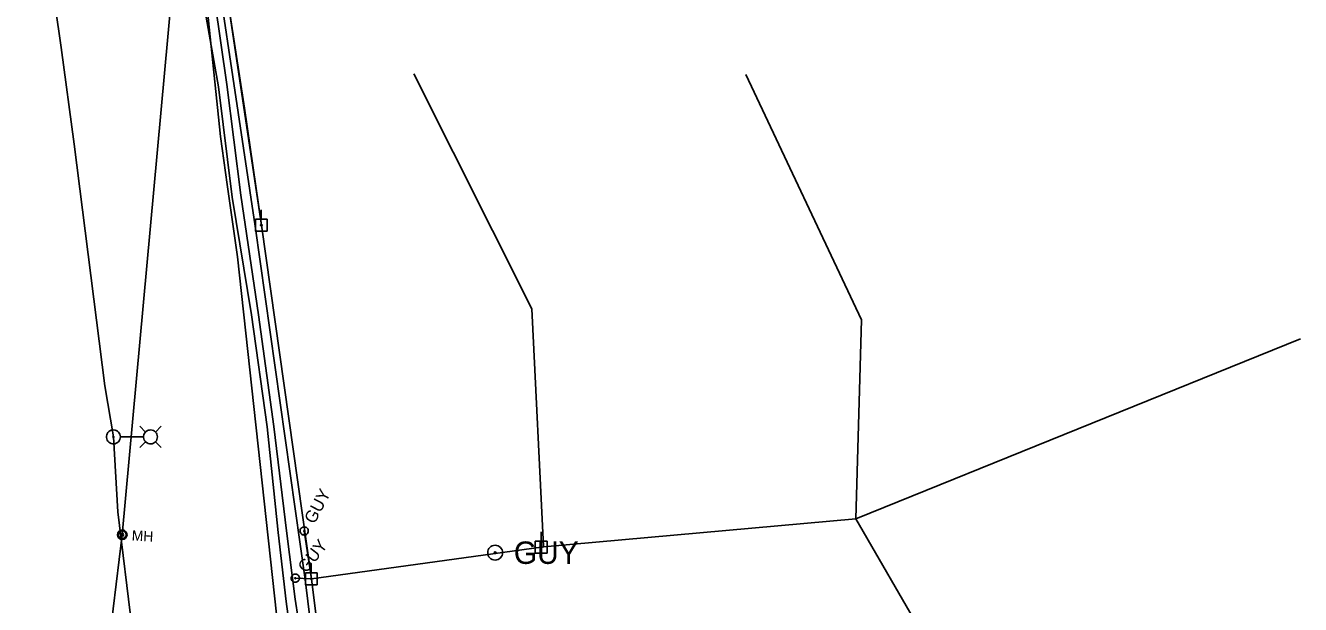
# Model space of a CAD drawing. Extents: x 600849 to 606371, y 330010 to 403088.
# Drawn here: x 604879.1 to 605277.8, y 335581.2 to 335762 of the extents above; entities that cross this region are included whole.
import ezdxf

# ---------------------------------------------------------------- set-up
doc = ezdxf.new("R2010")
doc.units = 0
for name, color, linetype in [('E_LTG', 7, 'Continuous'), ('E_LTG_CID', 7, 'Continuous'), ('E_UTL_EGuyWire', 7, 'Continuous'), ('E_UTL_EPowerPole', 7, 'Continuous'), ('E_UTL_G_UG', 7, 'Continuous'), ('E_UTL_Overhead', 7, 'Continuous'), ('E_UTL_SAN_MH', 7, 'Continuous'), ('E_UTL_SAN_UG', 7, 'Continuous'), ('E_UTL_TV_UG', 7, 'Continuous'), ('E_UTL_W_UG', 7, 'Continuous')]:
    doc.layers.add(name, color=color, linetype=linetype)

msp = doc.modelspace()

# ---------------------------------------------------------------- linework, layer by layer
at = {"layer": 'E_LTG'}
for points in [[(604916.69, 335635.06), (604914.91, 335636.84)], [(604919.74, 335635.06), (604921.51, 335636.84)], [(604908.79, 335633.54), (604908.75, 335633.95), (604908.63, 335634.35), (604908.44, 335634.71), (604908.18, 335635.04), (604907.87, 335635.31), (604907.51, 335635.52), (604907.12, 335635.65), (604906.71, 335635.71), (604906.3, 335635.69), (604905.9, 335635.59), (604905.52, 335635.42), (604905.19, 335635.18), (604904.9, 335634.88), (604904.68, 335634.54), (604904.52, 335634.15), (604904.44, 335633.75), (604904.44, 335633.33), (604904.52, 335632.93), (604904.68, 335632.54), (604904.9, 335632.19), (604905.19, 335631.89), (604905.52, 335631.65), (604905.9, 335631.48), (604906.3, 335631.39), (604906.71, 335631.37), (604907.12, 335631.42), (604907.51, 335631.56), (604907.87, 335631.77), (604908.18, 335632.04), (604908.44, 335632.36), (604908.63, 335632.73), (604908.75, 335633.13), (604908.79, 335633.54)], [(604906.78, 335633.54), (604906.77, 335633.57), (604906.76, 335633.6), (604906.75, 335633.63), (604906.73, 335633.65), (604906.71, 335633.67), (604906.68, 335633.69), (604906.65, 335633.7), (604906.62, 335633.7), (604906.59, 335633.7), (604906.56, 335633.7), (604906.53, 335633.68), (604906.5, 335633.66), (604906.48, 335633.64), (604906.46, 335633.61), (604906.45, 335633.59), (604906.44, 335633.55), (604906.44, 335633.52), (604906.45, 335633.49), (604906.46, 335633.46), (604906.48, 335633.44), (604906.5, 335633.41), (604906.53, 335633.39), (604906.56, 335633.38), (604906.59, 335633.37), (604906.62, 335633.37), (604906.65, 335633.38), (604906.68, 335633.39), (604906.71, 335633.4), (604906.73, 335633.42), (604906.75, 335633.45), (604906.76, 335633.48), (604906.77, 335633.51), (604906.78, 335633.54)], [(604916, 335633.54), (604908.82, 335633.54)], [(604920.39, 335633.54), (604920.35, 335633.95), (604920.23, 335634.35), (604920.04, 335634.71), (604919.79, 335635.04), (604919.48, 335635.31), (604919.12, 335635.52), (604918.73, 335635.65), (604918.32, 335635.71), (604917.9, 335635.69), (604917.5, 335635.59), (604917.13, 335635.42), (604916.79, 335635.18), (604916.5, 335634.88), (604916.28, 335634.54), (604916.13, 335634.15), (604916.05, 335633.75), (604916.05, 335633.33), (604916.13, 335632.93), (604916.28, 335632.54), (604916.5, 335632.19), (604916.79, 335631.89), (604917.13, 335631.65), (604917.5, 335631.48), (604917.9, 335631.39), (604918.32, 335631.37), (604918.73, 335631.42), (604919.12, 335631.56), (604919.48, 335631.77), (604919.79, 335632.04), (604920.04, 335632.36), (604920.23, 335632.73), (604920.35, 335633.13), (604920.39, 335633.54)], [(604916.69, 335632.02), (604914.91, 335630.24)], [(604919.74, 335632.02), (604921.51, 335630.24)]]:
    msp.add_lwpolyline(points, dxfattribs=at)
at = {"layer": 'E_LTG_CID'}
msp.add_lwpolyline([(604912.51, 335573.53), (604907.99, 335610.09), (604906.61, 335633.54), (604903.9, 335649.54), (604894.3, 335724.98), (604890.31, 335755.21), (604884.83, 335792.89), (604883.68, 335811.95), (604874.26, 335871.38), (604867.25, 335935.54), (604860.11, 335989.96)], dxfattribs=at)
at = {"layer": 'E_UTL_EGuyWire'}
for p, q in [((604966.27, 335604.16), (604968.52, 335589.23)), ((604968.52, 335589.23), (604963.48, 335589.41))]:
    msp.add_line(p, q, dxfattribs=at)
for points in [[(604966.87, 335605.3), (604966.64, 335605.39), (604966.4, 335605.44), (604966.16, 335605.44), (604965.92, 335605.39), (604965.69, 335605.3), (604965.48, 335605.17), (604965.31, 335605.01), (604965.16, 335604.81), (604965.06, 335604.59), (604965, 335604.35), (604964.99, 335604.11), (604965.02, 335603.87), (604965.1, 335603.63), (604965.22, 335603.42), (604965.38, 335603.24), (604965.57, 335603.08), (604965.78, 335602.97), (604966.02, 335602.9), (604966.26, 335602.88), (604966.5, 335602.9), (604966.74, 335602.96), (604966.96, 335603.07), (604967.15, 335603.22), (604967.31, 335603.41), (604967.43, 335603.62), (604967.51, 335603.85), (604967.55, 335604.09), (604967.54, 335604.33), (604967.49, 335604.57), (604967.39, 335604.79), (604967.25, 335604.99), (604967.07, 335605.16), (604966.87, 335605.3)], [(604966.34, 335604.3), (604966.32, 335604.31), (604966.29, 335604.32), (604966.26, 335604.32), (604966.23, 335604.31), (604966.2, 335604.3), (604966.17, 335604.29), (604966.15, 335604.26), (604966.13, 335604.24), (604966.12, 335604.21), (604966.11, 335604.18), (604966.11, 335604.15), (604966.11, 335604.12), (604966.12, 335604.09), (604966.14, 335604.07), (604966.16, 335604.04), (604966.18, 335604.02), (604966.21, 335604.01), (604966.24, 335604), (604966.27, 335604), (604966.3, 335604), (604966.33, 335604.01), (604966.36, 335604.02), (604966.38, 335604.04), (604966.4, 335604.06), (604966.42, 335604.09), (604966.43, 335604.12), (604966.43, 335604.15), (604966.43, 335604.18), (604966.42, 335604.21), (604966.41, 335604.24), (604966.39, 335604.26), (604966.37, 335604.28), (604966.34, 335604.3)], [(604964.26, 335590.42), (604964.06, 335590.55), (604963.83, 335590.64), (604963.59, 335590.69), (604963.35, 335590.69), (604963.11, 335590.64), (604962.88, 335590.54), (604962.68, 335590.41), (604962.5, 335590.24), (604962.36, 335590.04), (604962.26, 335589.82), (604962.21, 335589.58), (604962.2, 335589.34), (604962.24, 335589.1), (604962.32, 335588.87), (604962.44, 335588.66), (604962.6, 335588.47), (604962.8, 335588.32), (604963.01, 335588.21), (604963.25, 335588.15), (604963.49, 335588.13), (604963.73, 335588.15), (604963.97, 335588.22), (604964.18, 335588.34), (604964.37, 335588.49), (604964.53, 335588.67), (604964.65, 335588.89), (604964.73, 335589.12), (604964.76, 335589.36), (604964.75, 335589.6), (604964.69, 335589.84), (604964.59, 335590.06), (604964.44, 335590.26), (604964.26, 335590.42)], [(604963.58, 335589.54), (604963.55, 335589.55), (604963.52, 335589.56), (604963.49, 335589.57), (604963.46, 335589.57), (604963.43, 335589.56), (604963.41, 335589.55), (604963.38, 335589.53), (604963.36, 335589.51), (604963.34, 335589.49), (604963.33, 335589.46), (604963.32, 335589.43), (604963.32, 335589.4), (604963.32, 335589.37), (604963.33, 335589.34), (604963.35, 335589.31), (604963.37, 335589.29), (604963.39, 335589.27), (604963.42, 335589.26), (604963.45, 335589.25), (604963.48, 335589.25), (604963.51, 335589.25), (604963.54, 335589.26), (604963.57, 335589.27), (604963.59, 335589.29), (604963.61, 335589.32), (604963.63, 335589.34), (604963.64, 335589.37), (604963.64, 335589.4), (604963.64, 335589.43), (604963.63, 335589.46), (604963.62, 335589.49), (604963.6, 335589.51), (604963.58, 335589.54)]]:
    msp.add_lwpolyline(points, dxfattribs=at)
for radius in [2.33, 0.292]:
    msp.add_circle((605025.97, 335597.37), radius, dxfattribs=at)
at = {"layer": 'E_UTL_EPowerPole'}
for points in [[(604952.85, 335701.52), (604952.85, 335704.43)], [(604954.69, 335701.52), (604951, 335701.52)], [(604951, 335701.52), (604951, 335697.83)], [(604954.69, 335697.83), (604954.69, 335701.52)], [(604951, 335697.83), (604954.69, 335697.83)], [(604953.12, 335699.68), (604953.11, 335699.72), (604953.1, 335699.77), (604953.08, 335699.81), (604953.05, 335699.84), (604953.02, 335699.87), (604952.98, 335699.9), (604952.94, 335699.91), (604952.89, 335699.92), (604952.85, 335699.91), (604952.8, 335699.9), (604952.76, 335699.88), (604952.72, 335699.86), (604952.69, 335699.83), (604952.67, 335699.79), (604952.65, 335699.75), (604952.64, 335699.7), (604952.64, 335699.66), (604952.65, 335699.61), (604952.67, 335699.57), (604952.69, 335699.53), (604952.72, 335699.5), (604952.76, 335699.47), (604952.8, 335699.45), (604952.85, 335699.44), (604952.89, 335699.44), (604952.94, 335699.45), (604952.98, 335699.46), (604953.02, 335699.48), (604953.05, 335699.51), (604953.08, 335699.55), (604953.1, 335699.59), (604953.11, 335699.63), (604953.12, 335699.68)], [(605042.19, 335600.93), (605038.5, 335600.93)], [(605038.5, 335600.93), (605038.5, 335597.24)], [(605040.35, 335600.93), (605040.35, 335603.84)], [(605042.19, 335597.24), (605042.19, 335600.93)], [(605038.5, 335597.24), (605042.19, 335597.24)], [(605040.62, 335599.09), (605040.61, 335599.13), (605040.6, 335599.18), (605040.58, 335599.22), (605040.55, 335599.25), (605040.52, 335599.28), (605040.48, 335599.31), (605040.44, 335599.32), (605040.39, 335599.33), (605040.35, 335599.33), (605040.3, 335599.32), (605040.26, 335599.3), (605040.22, 335599.27), (605040.19, 335599.24), (605040.17, 335599.2), (605040.15, 335599.16), (605040.14, 335599.11), (605040.14, 335599.07), (605040.15, 335599.02), (605040.17, 335598.98), (605040.19, 335598.94), (605040.22, 335598.91), (605040.26, 335598.88), (605040.3, 335598.86), (605040.35, 335598.85), (605040.39, 335598.85), (605040.44, 335598.86), (605040.48, 335598.87), (605040.52, 335598.9), (605040.55, 335598.93), (605040.58, 335598.96), (605040.6, 335599), (605040.61, 335599.04), (605040.62, 335599.09)], [(604968.49, 335591.07), (604968.49, 335593.98)], [(604970.33, 335591.07), (604966.64, 335591.07)], [(604966.64, 335591.07), (604966.64, 335587.38)], [(604968.76, 335589.23), (604968.75, 335589.27), (604968.74, 335589.32), (604968.72, 335589.36), (604968.69, 335589.39), (604968.66, 335589.42), (604968.62, 335589.45), (604968.58, 335589.46), (604968.53, 335589.47), (604968.49, 335589.46), (604968.44, 335589.45), (604968.4, 335589.44), (604968.36, 335589.41), (604968.33, 335589.38), (604968.31, 335589.34), (604968.29, 335589.3), (604968.28, 335589.25), (604968.28, 335589.21), (604968.29, 335589.16), (604968.31, 335589.12), (604968.33, 335589.08), (604968.36, 335589.05), (604968.4, 335589.02), (604968.44, 335589), (604968.49, 335588.99), (604968.53, 335588.99), (604968.58, 335589), (604968.62, 335589.01), (604968.66, 335589.03), (604968.69, 335589.06), (604968.72, 335589.1), (604968.74, 335589.14), (604968.75, 335589.18), (604968.76, 335589.23)], [(604970.33, 335587.38), (604970.33, 335591.07)], [(604966.64, 335587.38), (604970.33, 335587.38)]]:
    msp.add_lwpolyline(points, dxfattribs=at)
at = {"layer": 'E_UTL_G_UG'}
for points in [[(604992.54, 335374.29), (604982.41, 335439.85), (604977.55, 335472.28), (604967.89, 335533.23), (604963.9, 335558.28), (604960.62, 335582.14), (604958.16, 335603.66), (604954.67, 335636.73), (604949.76, 335671.68), (604943.72, 335708.39), (604939.44, 335742.84), (604934.8, 335769.3), (604917.37, 335888.66), (604913.54, 335917.13), (604913.36, 335918.56), (604912.73, 335934.03), (604913.24, 335947.88)], [(604990.22, 335373.94), (604984.89, 335440.46), (604980.73, 335472.71), (604971.32, 335533.67), (604967.23, 335558.65), (604963.42, 335582.81), (604960.7, 335604.2), (604956.77, 335636.76), (604952.03, 335671.62), (604946.45, 335709.05), (604942.07, 335743.65), (604938.29, 335769.61), (604935.75, 335799.26), (604934.37, 335813.01), (604934.01, 335824.97), (604943.83, 335825.34), (604953.01, 335825.14)], [(604990.22, 335373.94), (604984.89, 335440.46), (604980.73, 335472.71), (604971.32, 335533.67), (604967.23, 335558.65), (604963.42, 335582.81), (604960.7, 335604.2), (604956.77, 335636.76), (604952.03, 335671.62), (604946.45, 335709.05), (604942.07, 335743.65), (604938.29, 335769.61), (604935.75, 335799.26), (604934.37, 335813.01), (604934.01, 335824.97), (604943.83, 335825.34), (604953.01, 335825.14)], [(604969.99, 335561.13), (604966.54, 335588.97), (604950.9, 335699.39), (604933.3, 335817.09)]]:
    msp.add_lwpolyline(points, dxfattribs=at)
at = {"layer": 'E_UTL_Overhead'}
for p, q in [((605037.44, 335673.52), (605000.58, 335746.99)), ((605140.53, 335670.08), (605104.39, 335746.74)), ((605041.13, 335599.37), (605037.44, 335673.52)), ((605138.75, 335607.93), (605140.53, 335670.08)), ((605138.78, 335607.99), (605277.77, 335664.17)), ((605138.75, 335607.93), (605209.04, 335486.99))]:
    msp.add_line(p, q, dxfattribs=at)
for points in [[(605062.13, 334030.34), (605053.67, 334169.81), (605046.99, 334304.15), (605041.52, 334434.58), (605034.02, 334560.2), (605027.64, 334680.76), (605025.35, 334737.63), (605023.22, 334807.38), (605018.57, 334937.28), (605013.93, 335101.09), (605004.43, 335294.31), (604985.51, 335452.18), (604968.52, 335589.23), (604952.88, 335699.68), (604941.77, 335773.97)], [(605041.15, 335599.16), (605138.75, 335607.93)], [(604968.52, 335589.23), (605040.38, 335599.09), (605041.15, 335599.16)]]:
    msp.add_lwpolyline(points, dxfattribs=at)
at = {"layer": 'E_UTL_SAN_MH'}
for radius in [1.5, 1.2, 0.45]:
    msp.add_circle((604909.37, 335602.98), radius, dxfattribs=at)
at = {"layer": 'E_UTL_SAN_UG'}
for p, q in [((604909.37, 335602.98), (604931.74, 335846.56)), ((604880.14, 335361.64), (604909.37, 335602.98))]:
    msp.add_line(p, q, dxfattribs=at)
at = {"layer": 'E_UTL_TV_UG'}
msp.add_lwpolyline([(604952.88, 335699.68), (604947.56, 335736.19), (604941.77, 335773.97), (604943.64, 335782.51), (604943.62, 335782.47), (604940.93, 335823.43), (604944.35, 335865.62), (604944.84, 335892.26), (604946.69, 335923.37), (604951.72, 335970.22), (604956.7, 336009.43), (604966.16, 336057), (604981.4, 336117.37), (604995.05, 336168.57), (604995.08, 336168.59), (605002.88, 336192.51), (605017.85, 336240.31), (605030.14, 336283.75), (605041.76, 336326.86), (605047.54, 336347.25), (605060.52, 336404.97)], dxfattribs=at)
at = {"layer": 'E_UTL_W_UG'}
for points in [[(604940.12, 335727.35), (604926.79, 335856.04)], [(604945.45, 335689.76), (604942.17, 335712.36), (604940.12, 335727.35)], [(604986.76, 335304.31), (604985.02, 335320.17), (604982.55, 335347.37), (604980.15, 335372.1), (604945.45, 335689.76)]]:
    msp.add_lwpolyline(points, dxfattribs=at)

# ---------------------------------------------------------------- texts
at = {"layer": 'E_UTL_EGuyWire'}
for rotation, p in [(62.3065, (604969.47, 335606.1)), (52.3015, (604966.97, 335590.77))]:
    msp.add_text('GUY', height=3.85, rotation=rotation, dxfattribs=at).set_placement(p)
msp.add_text('GUY', height=7, dxfattribs=at).set_placement((605031.8, 335593.87))
at = {"layer": 'E_UTL_SAN_MH'}
msp.add_text('MH', height=3.24, rotation=356.7688, dxfattribs=at).set_placement((604912.28, 335601.19))

doc.saveas('drawing.dxf')
